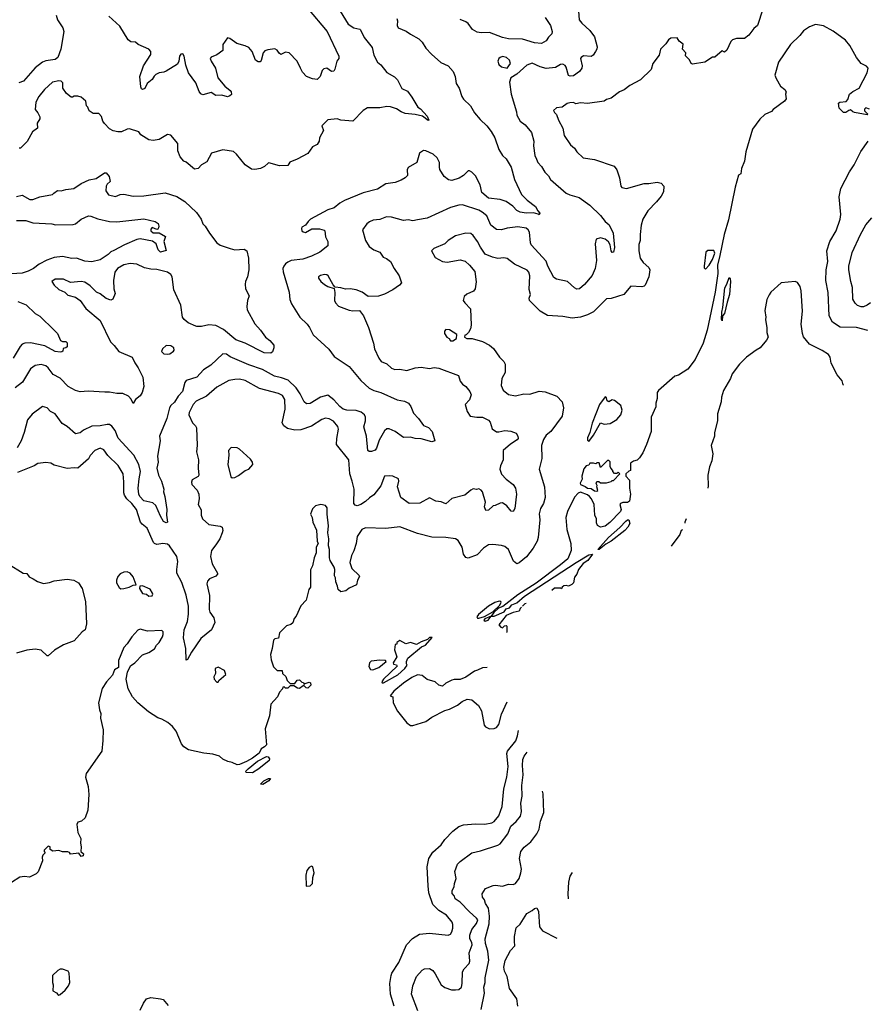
# Model space of a CAD drawing. Extents: x 1678759 to 1859541, y 384609 to 522867.
# Tile 420 of 466: x 1824413 to 1831596, y 449490 to 457835. Entities that reach past the tile are written whole.
import ezdxf

# ---------------------------------------------------------------- set-up
doc = ezdxf.new("R2010")
doc.units = 0

msp = doc.modelspace()

# ---------------------------------------------------------------- linework, layer by layer
at = {"layer": '0CON20XD'}
for points in [[(1830710, 457925), (1830665, 457786.2), (1830635, 457760), (1830593.3, 457705), (1830555, 457676.7), (1830486.6, 457676.6), (1830452.5, 457665), (1830438.8, 457651.2), (1830405, 457577.5), (1830385, 457560), (1830365, 457572.5), (1830305, 457517.5), (1830285, 457516.7), (1830220, 457475), (1830115, 457457.5), (1830103.6, 457463.6), (1830090, 457495), (1830055, 457530), (1830057.5, 457555), (1830031.2, 457585), (1830035, 457627.5), (1830002.3, 457652.3), (1829985, 457682.5), (1829930.5, 457679.5), (1829911.2, 457665), (1829888.8, 457631.2), (1829844.3, 457585.7), (1829831.2, 457535), (1829780, 457465), (1829765.8, 457414.2), (1829675, 457326.7), (1829585, 457276.2), (1829535, 457240), (1829497.3, 457222.7), (1829425, 457171.2), (1829385, 457158.8), (1829365, 457144), (1829225, 457124), (1829165, 457131.2), (1829125, 457123.3), (1829105, 457133.8), (1829075, 457131.2), (1829052.5, 457125), (1829010, 457095), (1828961.7, 457088.3), (1828937.5, 457065), (1828945, 457047.5), (1828962.5, 457032.5), (1828978, 456985), (1829016, 456915), (1829026.7, 456855), (1829080, 456775), (1829115, 456746.2), (1829134.5, 456714.5), (1829187.5, 456665), (1829285, 456651.4), (1829451.2, 456595), (1829472.4, 456562.4), (1829497.5, 456495), (1829506.2, 456425), (1829515, 456413.3), (1829555, 456404.2), (1829705, 456447.1), (1829745, 456445.6), (1829815, 456458), (1829849.7, 456449.7), (1829873.3, 456425), (1829868, 456375), (1829849.7, 456340.3), (1829809.8, 456290.2), (1829735, 456216), (1829692.9, 456145), (1829680, 456095), (1829670.6, 456015), (1829671.4, 455965), (1829660.8, 455930.8), (1829658.8, 455875), (1829670, 455815), (1829697.3, 455777.3), (1829745.6, 455735), (1829754.6, 455714.6), (1829744.8, 455655), (1829714.2, 455585), (1829705, 455575.8), (1829685, 455570.9), (1829592.2, 455577.8), (1829534, 455505), (1829425, 455472.8), (1829385, 455469.4), (1829275, 455359.5), (1829225, 455332.9), (1829165, 455313.1), (1829095, 455306.1), (1829015, 455320.4), (1828885, 455328.5), (1828824.2, 455365), (1828734.4, 455455), (1828731.9, 455475), (1828741.1, 455505), (1828729.7, 455549.7), (1828735.4, 455665.4), (1828728.9, 455695), (1828713.5, 455713.5), (1828605, 455762.9), (1828545, 455810), (1828515, 455818.1), (1828465, 455810), (1828421.1, 455821.1), (1828358.3, 455848.3), (1828317.5, 455907.5), (1828294.2, 455955), (1828255, 456007.5), (1828235, 456022.5), (1828194.3, 456025.7), (1828105, 456004), (1828045, 455963.8), (1828015.8, 455934.2), (1827922.5, 455895), (1827903.3, 455875), (1827935, 455818.8), (1827995, 455786.2), (1828035, 455780), (1828145, 455798.8), (1828187.7, 455787.7), (1828225.6, 455755.6), (1828270.5, 455700.5), (1828282.7, 455612.7), (1828274.2, 455555), (1828260, 455535), (1828202.5, 455507.5), (1828180.9, 455489.1), (1828171.2, 455455), (1828185.8, 455435.8), (1828234.1, 455384.1), (1828239.2, 455245), (1828233.9, 455216.1), (1828216.1, 455183.9), (1828196.4, 455163.6), (1828185, 455160), (1828182.5, 455145), (1828201.7, 455131.7), (1828247, 455133), (1828335, 455106.9), (1828395, 455075.5), (1828427.4, 455047.4), (1828478.1, 454975), (1828515, 454939.2), (1828526.5, 454915), (1828526, 454845), (1828499.2, 454795), (1828492.9, 454735), (1828510, 454695), (1828555, 454657.5), (1828615, 454648.1), (1828685, 454664.2), (1828735, 454661.9), (1828815, 454685.8), (1828865, 454682), (1828965, 454643.3), (1829010, 454595), (1829022, 454545), (1829010, 454475), (1828915, 454345.6), (1828875, 454313.1), (1828851.9, 454278.1), (1828834.4, 454225), (1828838.6, 454115), (1828816.2, 454025), (1828860.6, 453875), (1828866.7, 453785), (1828852.2, 453735), (1828827.8, 453692.2), (1828815.7, 453645.7), (1828820.6, 453595), (1828807.1, 453445), (1828797.7, 453415), (1828763.3, 453355), (1828706.8, 453283.2), (1828645, 453230.4), (1828625, 453223.1), (1828597.3, 453245), (1828555, 453345.6), (1828525, 453369.4), (1828495, 453377.8), (1828422.7, 453387.3), (1828385, 453383.8), (1828345, 453356.2), (1828290, 453300), (1828215, 453271.2), (1828195, 453275.5), (1828173.6, 453305), (1828162.9, 453365), (1828129.6, 453419.6), (1828105, 453435.5), (1828025, 453447.5), (1827905, 453449.1), (1827785, 453480.9), (1827635, 453537.7), (1827515, 453522.7), (1827345, 453528.6), (1827313.8, 453515), (1827272.9, 453455), (1827264.4, 453395), (1827245.5, 453334.5), (1827226, 453295), (1827212, 453235), (1827226.7, 453185), (1827291.2, 453125), (1827293.8, 453115), (1827275.6, 453085), (1827268, 453045), (1827204.1, 453015.9), (1827175.8, 452994.2), (1827135, 452986.7), (1827112.5, 453005), (1827107.5, 453035), (1827091.7, 453071.7), (1827090, 453105), (1827080.5, 453120.5), (1827083.8, 453175), (1827078.8, 453195), (1827045, 453252.5), (1827038.8, 453275), (1827040, 453345), (1827030, 453375), (1827033.8, 453435), (1827025.8, 453485), (1827030.8, 453545), (1827018.6, 453645), (1827018.8, 453698.8), (1827005, 453716.2), (1826965, 453726.7), (1826920, 453715), (1826895, 453690), (1826877.5, 453645), (1826892.5, 453615), (1826897.5, 453575), (1826928, 453508), (1826933.9, 453413.9), (1826942.5, 453395), (1826926.2, 453365), (1826926.2, 453315), (1826908.8, 453275), (1826893.8, 453205), (1826878.8, 453171.2), (1826876.7, 453025), (1826863.8, 453005), (1826840, 452915), (1826795, 452867.5), (1826755, 452780), (1826739.3, 452760.7), (1826727.3, 452722.7), (1826711.7, 452708.3), (1826673.6, 452696.4), (1826615, 452637.5), (1826605, 452593.3), (1826575, 452586.7), (1826563.9, 452576.1), (1826552.5, 452505), (1826537.5, 452455), (1826545, 452410), (1826565, 452350), (1826595, 452320), (1826638.3, 452318.3), (1826640, 452295), (1826669.3, 452269.3), (1826680, 452235), (1826705, 452210), (1826745, 452210), (1826763.3, 452236.7), (1826785, 452240), (1826805, 452220), (1826818.3, 452218.3), (1826825, 452200), (1826831.7, 452208.3), (1826865, 452220), (1826877.5, 452215), (1826880, 452195), (1826855, 452170), (1826841.7, 452171.7), (1826825, 452190), (1826815, 452190), (1826785, 452167.5), (1826768.3, 452168.3), (1826735, 452190), (1826705, 452190), (1826685, 452170), (1826665, 452170), (1826655, 452180), (1826641.7, 452178.3), (1826640, 452165), (1826613.9, 452136.1), (1826597.5, 452095), (1826542.5, 452035), (1826530, 451935), (1826494.1, 451825.9), (1826505, 451690), (1826488.8, 451671.2), (1826460, 451655), (1826442.1, 451617.9), (1826385, 451575.7), (1826335, 451546.5), (1826275, 451522.9), (1826255, 451520.8), (1826215, 451540), (1826176.4, 451546.4), (1826135, 451566.2), (1826105, 451593.3), (1826050.5, 451610.5), (1825975, 451619.2), (1825845, 451646.2), (1825805, 451671.2), (1825785, 451696.7), (1825740, 451805), (1825707.5, 451845), (1825668.3, 451878.3), (1825617.7, 451907.7), (1825585, 451918.8), (1825505, 451970), (1825415, 452044), (1825370, 452095), (1825332, 452165), (1825316.7, 452245), (1825326.7, 452305), (1825351.7, 452358.3), (1825388.8, 452385), (1825455, 452451.2), (1825508.3, 452471.7), (1825555, 452503.3), (1825573.8, 452535), (1825595, 452556.7), (1825623.8, 452605), (1825628.8, 452625), (1825628, 452648), (1825618.3, 452658.3), (1825495, 452652.9), (1825435, 452668.8), (1825415, 452660), (1825363.8, 452605), (1825324.2, 452545), (1825295.8, 452515), (1825250, 452405), (1825250, 452345), (1825216.7, 452325), (1825200.7, 452279.3), (1825148, 452222)], [(1826852, 457932), (1827018.5, 457735), (1827118.6, 457525), (1827117.5, 457505), (1827102, 457485), (1827085, 457416.7), (1827075, 457400), (1827055, 457395.8), (1827015, 457423.3), (1826991.7, 457418.3), (1826976.4, 457403.6), (1826960.8, 457355), (1826935, 457327.5), (1826895, 457332.9), (1826843.8, 457355), (1826810.9, 457390.9), (1826793.8, 457423.8), (1826765.6, 457485), (1826696.7, 457555), (1826665, 457560), (1826625, 457541.2), (1826611.2, 457551.2), (1826595, 457578), (1826575, 457588.1), (1826515, 457581.1), (1826489.7, 457570.3), (1826476.8, 457553.2), (1826460.7, 457489.3), (1826450.7, 457479.3), (1826435, 457476.7), (1826411.2, 457491.2), (1826383.1, 457565), (1826355, 457600), (1826322.5, 457615), (1826253.2, 457633.2), (1826195, 457676.7), (1826175, 457682.5), (1826133.3, 457625), (1826133.3, 457575), (1826082.9, 457537.1), (1826035, 457518.8), (1826028, 457505), (1826035, 457483.3), (1826072.5, 457425), (1826093, 457343), (1826151.3, 457271.3), (1826198, 457235), (1826206.4, 457223.6), (1826207.7, 457202.3), (1826195, 457188.8), (1826175, 457182.5), (1826125.5, 457195.5), (1826075, 457191.4), (1826035, 457217.5), (1825965, 457197.5), (1825947.3, 457207.3), (1825935, 457226.7), (1825905, 457300), (1825844.3, 457385), (1825820.9, 457450.9), (1825808, 457525), (1825795, 457546), (1825777.7, 457542.3), (1825766, 457525), (1825762.9, 457485), (1825751.1, 457458.9), (1825655, 457398.6), (1825635, 457390), (1825595, 457385.7), (1825567.9, 457372.1), (1825552.2, 457357.8), (1825535, 457328), (1825494.3, 457295.7), (1825475, 457252.5), (1825455, 457243.1), (1825445, 457249.2), (1825438.5, 457265), (1825431.4, 457355), (1825463.1, 457445), (1825525, 457540), (1825525.8, 457565), (1825506.7, 457585), (1825417.5, 457625), (1825395.8, 457645.8), (1825355, 457648.8), (1825333.4, 457663.4), (1825261.2, 457781.2), (1825169.4, 457865)], [(1829145.7, 457945), (1829155.7, 457835), (1829177.5, 457805), (1829244.2, 457745), (1829285, 457690), (1829305.7, 457605), (1829304.3, 457585), (1829292.5, 457565), (1829274.4, 457535.6), (1829255.6, 457524.4), (1829192.3, 457527.7), (1829170, 457515), (1829166.7, 457505), (1829180.8, 457445), (1829178, 457425), (1829158, 457395), (1829105, 457360.6), (1829077, 457357), (1829063.1, 457363.1), (1829045, 457433.3), (1829035, 457448), (1829017.3, 457457.3), (1828995, 457454.2), (1828955, 457429.4), (1828875, 457420.9), (1828825, 457435.5), (1828755, 457468.1), (1828710.9, 457449.1), (1828625, 457374), (1828576.4, 457343.6), (1828564.3, 457305), (1828579.4, 457205), (1828624.3, 457055), (1828627.5, 457025), (1828655.8, 456975), (1828696.2, 456945), (1828749.1, 456879.1), (1828770, 456805), (1828768.6, 456765), (1828779.4, 456685), (1828792.2, 456652.2), (1828805, 456624), (1828835, 456590), (1828863.6, 456543.6), (1828895, 456511.2), (1828911.1, 456481.1), (1829045, 456364.3), (1829075, 456350), (1829155, 456327.5), (1829243.7, 456263.7), (1829335, 456175.8), (1829375, 456123.8), (1829407.4, 456097.4), (1829442.9, 456025), (1829453.3, 455905), (1829446.7, 455865), (1829435, 455863.3), (1829426.7, 455875), (1829417, 455927), (1829402, 455952), (1829375.8, 455975), (1829335, 455987.1), (1829299.2, 455975), (1829289.5, 455935), (1829302.2, 455795), (1829289.5, 455725), (1829265, 455666.2), (1829198.5, 455591.5), (1829156.1, 455553.9), (1829135, 455551.2), (1829115, 455563.8), (1829055.5, 455615.5), (1828962.5, 455635), (1828939.8, 455649.8), (1828889.5, 455745), (1828875, 455787.5), (1828747.8, 455927.8), (1828740.6, 455945), (1828732.2, 456035), (1828721.8, 456055), (1828705, 456067.5), (1828635, 456078.6), (1828545, 456067.3), (1828495, 456052.9), (1828455, 456055.7), (1828406.9, 456095), (1828371.9, 456171.9), (1828332.5, 456205), (1828305, 456220.7), (1828165.7, 456265.7), (1828135, 456264.3), (1828065, 456242.5), (1827866.4, 456153.6), (1827785, 456140), (1827745, 456130), (1827705, 456137.5), (1827665, 456133.8), (1827565, 456162.5), (1827523, 456163), (1827465, 456141.8), (1827410, 456135), (1827378.6, 456121.4), (1827355, 456104.2), (1827317.5, 456055), (1827342.9, 455965), (1827373.9, 455913.9), (1827415, 455885.8), (1827465, 455863.8), (1827493.2, 455823.2), (1827521.2, 455811.2), (1827555.7, 455785.7), (1827588, 455725), (1827630, 455665), (1827650, 455605), (1827632.5, 455585), (1827575.5, 455544.5), (1827505, 455508.6), (1827455, 455491.4), (1827365, 455489.4), (1827315, 455526.5), (1827265, 455545.6), (1827215, 455554), (1827175, 455550.8), (1827135, 455562.5), (1827087, 455567), (1827068.8, 455588.8), (1827027.5, 455665), (1827015, 455674), (1826995, 455675.7), (1826963.2, 455666.8), (1826946.7, 455655), (1826946.2, 455645), (1826966.2, 455615), (1826995, 455592), (1827025, 455574.2), (1827077.5, 455557.5), (1827084.1, 455524.1), (1827080, 455455), (1827088.8, 455435), (1827115, 455408), (1827205, 455374.2), (1827235, 455368), (1827291.7, 455371.7), (1827328, 455325), (1827370, 455225), (1827412.7, 455092.7), (1827420, 455045), (1827455.8, 454965), (1827477, 454937), (1827525, 454917.5), (1827565, 454880.8), (1827591.7, 454871.7), (1827635, 454874.4), (1827695, 454863.1), (1827765, 454884.2), (1827815, 454888.8), (1827885, 454878.8), (1827925, 454887.1), (1827965, 454880.6), (1828130.5, 454820.5), (1828145, 454772.5), (1828166.7, 454745), (1828193.8, 454725), (1828228.6, 454685), (1828238, 454655), (1828225.5, 454614.5), (1828188.8, 454575), (1828205.8, 454515), (1828230, 454475), (1828285.9, 454465.9), (1828335.6, 454465.6), (1828385, 454440), (1828399.2, 454425), (1828418.3, 454368.3), (1828455, 454343.2), (1828475, 454341.8), (1828525, 454352.7), (1828576.3, 454346.3), (1828621.9, 454331.9), (1828634, 454305), (1828636.2, 454285), (1828630, 454275), (1828573, 454237), (1828511.1, 454185), (1828511.5, 454105), (1828486.7, 454055), (1828481.5, 454025), (1828495, 453982.9), (1828535, 453940), (1828594.5, 453894.5), (1828614.6, 453864.6), (1828623.5, 453815), (1828608.8, 453691.2), (1828595, 453667.5), (1828578.3, 453668.3), (1828540.8, 453715), (1828505, 453740.8), (1828485, 453738), (1828442.3, 453717.7), (1828425, 453714.3), (1828385, 453677.1), (1828364.4, 453674.4), (1828352.9, 453705), (1828362, 453745), (1828335, 453832.5), (1828325, 453848.8), (1828305, 453857.5), (1828285, 453853.3), (1828255, 453857.5), (1828235, 453847.5), (1828185.6, 453804.4), (1828075, 453776.2), (1828025, 453731.2), (1827985, 453748), (1827940, 453755), (1827885, 453783.3), (1827805, 453736.2), (1827715, 453734), (1827644, 453785), (1827614.4, 453874.4), (1827626.2, 453925), (1827623.6, 453943.6), (1827576.4, 453966.4), (1827545, 453970), (1827503.3, 453965), (1827474.3, 453885), (1827413.2, 453806.8), (1827377.1, 453782.9), (1827345, 453751.9), (1827303.3, 453725), (1827274.1, 453714.1), (1827255, 453720), (1827245.8, 453735.8), (1827248.8, 453855), (1827230.9, 453925)], [(1827106.7, 457945), (1827198.1, 457798.1), (1827245, 457766.9), (1827295, 457756.2), (1827300.5, 457750.5), (1827332.5, 457685), (1827399.3, 457599.3), (1827415.7, 457535.7), (1827446.2, 457475), (1827472.7, 457452.7), (1827525, 457388.8), (1827590.5, 457350.5), (1827616.2, 457325), (1827651.2, 457251.2), (1827699.5, 457229.5), (1827735, 457180)], [(1827610, 457845), (1827615.7, 457825), (1827610.8, 457785), (1827621.2, 457765), (1827689.1, 457739.1), (1827725, 457712), (1827795, 457673.8), (1827823.4, 457643.4), (1827854.5, 457594.5), (1827903.4, 457543.4), (1827982.1, 457472.1), (1828043.1, 457443.1), (1828087.5, 457395), (1828104, 457355), (1828110.8, 457295), (1828137.1, 457255), (1828159.2, 457185), (1828175, 457161.2), (1828233.3, 457105), (1828268.8, 457045), (1828315, 456988.8), (1828371.2, 456935), (1828407.6, 456887.6), (1828439.2, 456835), (1828474, 456735), (1828505, 456683.8), (1828535.4, 456655.4), (1828578.1, 456585), (1828605, 456480), (1828664.3, 456355), (1828715, 456305.8), (1828785, 456253.3), (1828803.9, 456213.9), (1828820, 456195), (1828815, 456180), (1828807.5, 456187.5), (1828767.3, 456197.3), (1828705, 456195.5), (1828655, 456204.5), (1828625, 456219.2), (1828593.4, 456253.4), (1828535, 456294.2), (1828485, 456310.6), (1828385, 456323.1), (1828330.7, 456370.7), (1828314.2, 456434.2), (1828275, 456511.4), (1828245, 456544.3), (1828225, 456554.3), (1828215, 456552.9), (1828175, 456514.2), (1828137.8, 456492.2), (1828075, 456472.1), (1828047.6, 456477.6), (1828010.8, 456505), (1827974.3, 456565), (1827969.4, 456585), (1827971.9, 456625), (1827951.4, 456665), (1827916.2, 456695), (1827855, 456724), (1827835, 456726.2), (1827800, 456705), (1827777.5, 456625), (1827705, 456582.5), (1827696.4, 456563.6), (1827698.8, 456515), (1827680, 456495), (1827645.6, 456474.4), (1827596.4, 456456.4), (1827515, 456444.3), (1827445, 456398.8), (1827325, 456367.1), (1827165, 456302), (1827125, 456280), (1827078.3, 456241.7), (1827025, 456223.8), (1826914.4, 456165.6), (1826878.8, 456145), (1826856.7, 456125), (1826835.9, 456094.1), (1826805, 456076.2), (1826800, 456065), (1826804.2, 456045), (1826815, 456036), (1826835, 456032), (1826888.8, 456061.2), (1826955, 456061.4), (1826992.3, 456052.3), (1827000, 456045), (1827003.8, 455995), (1827024, 455955), (1827025, 455917.5), (1826956.7, 455865), (1826885, 455830.6), (1826813.7, 455806.3), (1826715, 455793.1), (1826685, 455780.9), (1826664.7, 455765.3), (1826651.5, 455745), (1826644.4, 455725), (1826646.8, 455696.8), (1826697.1, 455525), (1826703, 455463), (1826717.9, 455427.9), (1826786.2, 455315), (1826848, 455255), (1826870, 455225), (1826900.8, 455165), (1827032.1, 455042.1), (1827079.4, 454979.4), (1827204, 454895), (1827305, 454777.5), (1827375, 454711.4), (1827415, 454691.1), (1827475, 454675.6), (1827612.6, 454612.6), (1827675, 454600.8), (1827708.8, 454585), (1827728, 454558), (1827751.2, 454501.2), (1827794.1, 454454.1), (1827833.8, 454395), (1827877.6, 454377.6), (1827908.6, 454345), (1827930, 454265), (1827905, 454257.5), (1827815, 454281.8), (1827765, 454284.2), (1827725, 454297.5), (1827665, 454293.3), (1827595, 454345.5), (1827545, 454367.8), (1827525, 454366.7), (1827505, 454349.2), (1827459.4, 454270.6), (1827437.8, 454202.2), (1827425, 454188), (1827395, 454176), (1827375, 454176.2), (1827364.3, 454184.3), (1827352.3, 454305), (1827330, 454385), (1827342.5, 454435), (1827343.3, 454465), (1827334.4, 454485), (1827308.2, 454508.2), (1827265, 454523.4), (1827185.3, 454525.3), (1827154.3, 454535), (1827125, 454556.5), (1827075, 454614.5), (1827025, 454653.1), (1826963.3, 454636.7), (1826875, 454583.3), (1826845, 454580), (1826824.4, 454595), (1826788.8, 454665), (1826755, 454715.5), (1826689.2, 454779.1), (1826630.6, 454800.6), (1826573.1, 454813.1), (1826470.4, 454870.4), (1826355, 454910.8), (1826196.6, 454976.6), (1826165, 455001.4), (1826135, 455004.4), (1826032.8, 454907.2), (1825972, 454868), (1825915, 454804.4), (1825823.8, 454776.2), (1825811.2, 454758.8), (1825792.5, 454685), (1825755.3, 454645), (1825725, 454593.1), (1825694.5, 454565.5), (1825683.2, 454546.8), (1825659.7, 454455), (1825597.5, 454305), (1825604.2, 454265), (1825580, 454135), (1825585.7, 454085.7), (1825575.8, 454035), (1825589.2, 453975), (1825614, 453925), (1825633.8, 453855), (1825632.3, 453832.3), (1825644, 453795), (1825660, 453685), (1825657.5, 453635), (1825666.7, 453575), (1825655, 453570), (1825631.7, 453581.7), (1825605, 453626.2), (1825567.3, 453717.3), (1825540.3, 453740.2), (1825465, 453757.8), (1825430, 453795), (1825422.1, 453815), (1825418.2, 453865), (1825424.5, 453945), (1825436.9, 454005), (1825423.3, 454065), (1825380.4, 454145), (1825248.5, 454288.5), (1825222.1, 454352.1), (1825195, 454391.4), (1825175, 454403.1), (1825155, 454404.4), (1825095, 454392.2), (1825025, 454390.8), (1824955, 454355.5), (1824925, 454333.5), (1824885, 454326.4), (1824816.1, 454386.1), (1824773.8, 454413.8), (1824715, 454493.6), (1824675.4, 454515.4), (1824645, 454544.4), (1824605, 454556.2), (1824517.7, 454492.3), (1824478.9, 454445), (1824451.5, 454335), (1824425.6, 454265), (1824393.1, 454205)], [(1824723.6, 457875), (1824733.3, 457835), (1824778.9, 457765), (1824786.5, 457735), (1824762.9, 457585), (1824737.5, 457515), (1824715, 457497.8), (1824635, 457487.3), (1824607.5, 457475), (1824543.6, 457426.4), (1824445.7, 457315), (1824405, 457300)], [(1828867.5, 457855), (1828911.2, 457785), (1828926, 457735), (1828924, 457715), (1828893.2, 457686.8), (1828875, 457656.2), (1828835, 457632.9), (1828775, 457637.8), (1828675, 457669.4), (1828555, 457673.9), (1828505, 457685.3), (1828395, 457725.5), (1828325, 457723.1), (1828289.1, 457729.1), (1828251.7, 457751.7), (1828213.7, 457803.7), (1828195, 457818.1), (1828145, 457838.1)], [(1831615, 457077.5), (1831585, 457087.5), (1831573, 457077), (1831573, 457063), (1831600, 457035), (1831595, 457030), (1831488.3, 457048.3), (1831473, 457053), (1831455, 457070), (1831440, 457065), (1831415, 457047.5), (1831395, 457050), (1831358.8, 457085), (1831351.4, 457128.6), (1831363.4, 457136.6), (1831416.9, 457143.1), (1831430.3, 457159.7), (1831445, 457203.8), (1831475, 457227.3), (1831525.9, 457254.1), (1831595.5, 457384.5), (1831603.8, 457425), (1831590.7, 457440.7), (1831543.3, 457465), (1831503.8, 457515), (1831447.6, 457617.6), (1831410.9, 457660.9), (1831307.2, 457737.2), (1831225, 457782), (1831156.1, 457793.9), (1831105, 457776), (1831055, 457740), (1831025, 457702), (1830944.5, 457625.5), (1830842.5, 457475), (1830813.8, 457365), (1830822.5, 457337.5), (1830861.2, 457271.2), (1830896.7, 457245), (1830907.5, 457225), (1830902.5, 457205), (1830907.5, 457165), (1830895.9, 457144.1), (1830797.5, 457075), (1830783, 457057), (1830727, 457033), (1830685, 456992), (1830622.9, 456907.1), (1830567.6, 456715), (1830555.3, 456635), (1830530, 456575), (1830525, 456530), (1830505, 456517.5), (1830476.7, 456415), (1830420.8, 456139.2), (1830383.3, 456015), (1830345.4, 455835.4), (1830327.8, 455755), (1830330.2, 455685), (1830307.9, 455525), (1830239.8, 455205), (1830206.5, 455093.5), (1830136.2, 454953.8), (1830075, 454873.8), (1829995, 454822), (1829965, 454813.8), (1829826.4, 454693.6), (1829816.7, 454675), (1829816.7, 454625), (1829803.3, 454585), (1829803.3, 454555), (1829763.3, 454465), (1829763.8, 454345), (1829724.2, 454235.8), (1829693.8, 454165), (1829665, 454122.5), (1829645, 454102.5), (1829615, 454092.5), (1829590, 454075), (1829590, 454015), (1829575, 454010), (1829550, 453985), (1829550, 453965), (1829581.7, 453931.7), (1829580, 453865), (1829590, 453815), (1829580.8, 453755), (1829565, 453744.4), (1829525, 453742.5), (1829505.8, 453734.2), (1829500, 453725), (1829510.6, 453685), (1829505, 453668), (1829415, 453574.3), (1829375, 453542), (1829335, 453533.3), (1829309.3, 453549.3), (1829300.7, 453570.7), (1829300, 453605), (1829287, 453637), (1829282.5, 453725), (1829258.8, 453775), (1829242, 453795), (1829225, 453808.6), (1829165, 453829.2), (1829145, 453823.3), (1829115, 453788.8), (1829055, 453665.8), (1829042.2, 453615), (1829049.2, 453515), (1829082.5, 453395), (1829087.1, 453335), (1829058.1, 453265), (1828996.2, 453213.8), (1828791.1, 453058.9), (1828635, 452960.8), (1828508, 452862), (1828471.7, 452848.3), (1828430, 452810), (1828410, 452780), (1828353.6, 452756.4), (1828347.5, 452745), (1828357.5, 452737.5), (1828382.5, 452745), (1828410, 452780), (1828435, 452780), (1828520, 452815), (1828535, 452842.5), (1828565, 452851.2), (1828584.2, 452875.8), (1828625, 452894), (1828692, 452948), (1829128.1, 453235), (1829235, 453298.1), (1829266.7, 453305), (1829228.8, 453251.2), (1829187.5, 453225), (1829148.8, 453175), (1829133.6, 453136.4), (1829115, 453110), (1829106.7, 453063.3), (1829093, 453047), (1829065, 453032.5), (1829045, 453040), (1829025, 453037.5), (1829010, 453025), (1829005, 453010), (1828997.5, 453017.5), (1828945, 453016), (1828922, 452996.1)], [(1828545, 457423.3), (1828571.2, 457465), (1828565, 457493.3), (1828537.5, 457515), (1828505, 457522), (1828485, 457516.2), (1828473.3, 457505), (1828466.2, 457485), (1828473.8, 457455), (1828495, 457436.2), (1828545, 457423.3)], [(1827735, 457180), (1827786.2, 457095), (1827809.8, 457079.8), (1827865, 457016.7), (1827880, 456985), (1827875, 456980), (1827828, 457018), (1827765, 457032.2), (1827680.7, 457040.7), (1827645, 457053.3), (1827605, 457079.2), (1827555, 457097.1), (1827525, 457099.1), (1827465, 457087.1), (1827362, 457088), (1827324, 457066), (1827235, 456974), (1827134.1, 456984.1), (1827103.6, 456993.6), (1827025, 456987.5), (1826972.5, 456935), (1826987.5, 456895), (1826952.5, 456835), (1826950, 456805), (1826935, 456777.5), (1826893.6, 456756.4), (1826855, 456700), (1826765, 456652), (1826701.7, 456628.3), (1826685, 456600), (1826615, 456597.5), (1826525, 456623.3), (1826519.5, 456620.5), (1826488.1, 456591.9), (1826452.5, 456575), (1826405, 456566), (1826378.8, 456568.8), (1826324.5, 456604.5), (1826250, 456695), (1826225, 456716.7), (1826135, 456731.2), (1826040, 456705), (1825999.3, 456630.7), (1825953.9, 456606.1), (1825925, 456573.3), (1825895, 456567.5), (1825825, 456627.5), (1825805, 456637.5), (1825771.7, 456671.7), (1825753.8, 456725), (1825752.5, 456785), (1825695, 456857.5), (1825665, 456863.3), (1825595, 456820), (1825545, 456810), (1825508.3, 456818.3), (1825463.3, 456845), (1825440.5, 456860.5), (1825423.6, 456883.6), (1825345, 456908.8), (1825325, 456908), (1825275.9, 456884.1), (1825245, 456884), (1825204.2, 456894.2), (1825175, 456911.2), (1825131.2, 456955), (1825118, 456975), (1825106.1, 457016.1), (1825085, 457040), (1825035, 457040), (1825001.7, 457061.7), (1824990, 457095), (1824980, 457105), (1824972.5, 457145), (1824935, 457177.5), (1824905, 457187.5), (1824875, 457187.5), (1824861.7, 457178.3), (1824848.3, 457178.3), (1824809.3, 457209.3), (1824777.5, 457255), (1824779.3, 457299.3), (1824765, 457313.3), (1824744.2, 457315.8), (1824692.5, 457305), (1824622.5, 457245), (1824576.2, 457185), (1824550, 457135), (1824543.6, 457073.6), (1824567.5, 457045), (1824583, 457013), (1824582.5, 456995), (1824560.7, 456959.3), (1824563.3, 456915), (1824522.5, 456885), (1824476.1, 456803.9), (1824420, 456745), (1824410, 456745)], [(1831601.2, 455201.2), (1831505, 455227.5), (1831365, 455229.2), (1831302.4, 455272.4), (1831274.4, 455325), (1831263.7, 455523.7), (1831245.6, 455625.6), (1831248.9, 455715), (1831260.5, 455785), (1831254.4, 455875), (1831278.1, 455955), (1831331.9, 456045), (1831366.6, 456143.4), (1831372.5, 456185), (1831357.5, 456335), (1831370.6, 456405), (1831444, 456546), (1831486.2, 456605), (1831541.5, 456718.5), (1831603.8, 456805)], [(1824385, 456336.5), (1824435, 456347.3), (1824498.3, 456311.7), (1824525, 456311.4), (1824585, 456334.3), (1824690, 456355), (1824702.5, 456365), (1824733.6, 456386.4), (1824765, 456383.3), (1824803.9, 456396.1), (1824872.5, 456405), (1824935, 456446.7), (1825002.5, 456477.5), (1825061.7, 456488.3), (1825133, 456537), (1825147, 456537), (1825172.5, 456505), (1825178.8, 456465), (1825155, 456442.5), (1825146.7, 456425), (1825143.8, 456385), (1825165, 456351.2), (1825225, 456336.2), (1825265, 456354.3), (1825295, 456356.7), (1825375, 456338.5), (1825465, 456342.9), (1825645, 456366.4), (1825745, 456335.5), (1825812, 456295), (1825912.4, 456202.4), (1825950, 456145), (1825965, 456106.2), (1825985.5, 456085.5), (1826022.9, 456025), (1826085, 455944), (1826113.3, 455925), (1826196.4, 455896.4), (1826235, 455884.2), (1826315, 455891.2), (1826336.7, 455875), (1826352.5, 455815), (1826354.3, 455715), (1826344.3, 455655), (1826325.6, 455615), (1826324.5, 455594.5), (1826328, 455555), (1826359.2, 455495), (1826344.3, 455455.7), (1826338.1, 455405), (1826341.4, 455375), (1826407, 455257), (1826455, 455203.8), (1826496.2, 455145), (1826533.3, 455115), (1826566.1, 455076.1), (1826566.7, 455055), (1826555, 455020), (1826541.2, 455008.8), (1826485, 455011.1), (1826324.6, 455094.6), (1826245, 455121.5), (1826139.2, 455209.1), (1826075, 455242.7), (1826015, 455248.1), (1825955, 455234.2), (1825915, 455233.8), (1825905, 455238.8), (1825841.2, 455265), (1825805.8, 455295), (1825793.9, 455313.9), (1825779.1, 455415), (1825719.6, 455545), (1825706.2, 455655), (1825695, 455676.5), (1825665, 455695.5), (1825575, 455716.9), (1825525, 455719.5), (1825470.9, 455730.9), (1825405, 455764), (1825348.8, 455768.8), (1825295, 455756.9), (1825240.8, 455725), (1825220, 455695), (1825206.9, 455625), (1825210.8, 455555), (1825221.2, 455515), (1825202.3, 455467.7), (1825185, 455456.7), (1825145, 455471.2), (1825095, 455512), (1825065, 455526.2), (1825010.2, 455580.2), (1824965, 455609.4), (1824935, 455615.6), (1824845, 455607.3), (1824785, 455635.5), (1824743.1, 455636.9), (1824715, 455636), (1824686.7, 455615), (1824705.8, 455585), (1824745, 455548.6), (1824795, 455526), (1824820.3, 455500.3), (1824885, 455484), (1824924.3, 455454.3), (1824975, 455388), (1825094, 455285), (1825183.7, 455103.7), (1825214.2, 455075), (1825253.7, 455023.7), (1825365, 454975.8), (1825388, 454928), (1825418.1, 454885), (1825455.7, 454805), (1825463.8, 454725), (1825450, 454675), (1825435, 454647.5), (1825393.3, 454615), (1825375, 454583.3), (1825358.7, 454618.7), (1825336.2, 454645), (1825287.4, 454667.4), (1825235, 454666.9), (1825175, 454678.9), (1825135, 454676.9), (1824993.2, 454686.8), (1824925, 454680.8), (1824885, 454691.2), (1824825, 454725.7), (1824755, 454795.5), (1824697.6, 454827.6), (1824655.3, 454885.3), (1824635, 454901.4), (1824595, 454912.5), (1824545, 454904), (1824504.7, 454875.3), (1824436, 454764), (1824374.7, 454715.3)], [(1824385, 456134.4), (1824465, 456132.9), (1824523.6, 456113.6), (1824685.8, 456104.2), (1824717.3, 456097.3), (1824865, 456098.1), (1824885, 456105.6), (1824934.5, 456145.5), (1824995, 456172.5), (1825015, 456170.6), (1825075, 456146.7), (1825174.4, 456124.4), (1825235, 456122.2), (1825465, 456146.9), (1825562.5, 456125), (1825587.5, 456107.5), (1825593.3, 456085), (1825590, 456070), (1825585, 456060), (1825575, 456057.5), (1825535, 456072.5), (1825525, 456060), (1825524.2, 456045), (1825545, 456030), (1825595, 456030), (1825648.3, 455998.3), (1825634.1, 455955.9), (1825655, 455880), (1825605, 455866.2), (1825586, 455885), (1825569.2, 455935), (1825538.7, 455958.7), (1825435, 455977.5), (1825405, 455971.8), (1825302.2, 455927.7), (1825211.2, 455878.8), (1825185, 455867.8), (1825163.5, 455845), (1825095, 455800.8), (1825025, 455783.8), (1824965, 455788.2), (1824895, 455814.4), (1824855, 455812.5), (1824775, 455828.2), (1824705, 455818.9), (1824643.3, 455796.7), (1824578, 455762), (1824531.4, 455725), (1824485.3, 455704.7), (1824435, 455686.1), (1824345, 455682.5)], [(1831624.1, 455435.9), (1831595, 455414.5), (1831565, 455402.1), (1831545, 455401.2), (1831513.9, 455413.9), (1831493.7, 455433.7), (1831475, 455467.5), (1831470.4, 455565), (1831455.4, 455615), (1831438.8, 455715), (1831440, 455745), (1831467.9, 455862.1), (1831537.3, 456015), (1831585, 456097.5), (1831635, 456155.8)], [(1830225, 455720), (1830256.2, 455755), (1830285, 455803.3), (1830304.2, 455855), (1830295, 455878), (1830245, 455878), (1830227.5, 455865), (1830212.5, 455745), (1830213, 455733), (1830225, 455720)], [(1831396.2, 454738.1), (1831391.2, 454741.2), (1831382, 454775), (1831340, 454825), (1831290.8, 454925), (1831282, 454975), (1831267.6, 454997.6), (1831215, 455031.9), (1831105.5, 455085.5), (1831056.6, 455146.6), (1831045.7, 455175), (1831035.6, 455255), (1831047.5, 455365), (1831036.6, 455536.6), (1831028.6, 455575), (1831005, 455606.7), (1830985, 455616.2), (1830865, 455605.7), (1830780, 455525), (1830765, 455503.8), (1830746, 455465), (1830728.3, 455371.7), (1830737.1, 455315), (1830732.9, 455292.9), (1830746.1, 455223.9), (1830744, 455184), (1830756, 455145), (1830742.3, 455117.7), (1830687, 455053), (1830653.3, 455035), (1830573.8, 454975), (1830512, 454915), (1830450.8, 454835), (1830437.5, 454795), (1830378.3, 454691.7), (1830360.8, 454635), (1830357.5, 454595), (1830326.2, 454495), (1830328, 454435), (1830300, 454335), (1830302.5, 454305), (1830273.8, 454225), (1830286.7, 454155), (1830280, 454095), (1830260, 454045), (1830244, 453975), (1830248.8, 453885), (1830245.3, 453864.5)], [(1830365, 455282.5), (1830360, 455295), (1830364.4, 455355), (1830373.1, 455396.9), (1830387.6, 455562.4), (1830406.6, 455593.4), (1830425, 455650), (1830435, 455640), (1830437.5, 455615), (1830428.9, 455505), (1830407.7, 455442.3), (1830386, 455345), (1830370, 455325), (1830365, 455282.5)], [(1824397.6, 455447.6), (1824468.7, 455418.7), (1824545, 455344.3), (1824585, 455322.5), (1824705, 455204), (1824734.2, 455174.2), (1824760, 455115), (1824775, 455106.7), (1824805, 455106.7), (1824816.7, 455095), (1824815, 455062.5), (1824805, 455053.3), (1824781.7, 455048.3), (1824777.5, 455025), (1824770.7, 455019.3), (1824755, 455016.2), (1824715, 455023.5), (1824625, 455071.8), (1824505, 455097.6), (1824455.3, 455094.7), (1824435, 455084.6), (1824416.2, 455065), (1824357.1, 454965)], [(1828085, 455113.3), (1828116.1, 455133.9), (1828116.7, 455166.7), (1828055, 455206.7), (1828025, 455210), (1828012.5, 455195), (1828012.5, 455175), (1828033.3, 455145), (1828053, 455133), (1828063.6, 455113.6), (1828085, 455113.3)], [(1825665, 454999.2), (1825685, 455004.3), (1825716, 455025), (1825722, 455035), (1825718.8, 455055), (1825695, 455071.2), (1825655, 455073.8), (1825623.3, 455045), (1825615, 455022.5), (1825635, 455002), (1825665, 454999.2)], [(1827230.9, 453925), (1827210.8, 453985), (1827202.9, 454105), (1827098.6, 454235), (1827099.4, 454285), (1827115.7, 454365), (1827108.6, 454388.6), (1827071.9, 454431.9), (1827035, 454453.5), (1827005, 454457.5), (1826975, 454446.7), (1826885, 454390.4), (1826795, 454359.6), (1826745, 454356.2), (1826681.4, 454371.4), (1826652.2, 454392.2), (1826638.7, 454418.7), (1826663.2, 454535), (1826659.6, 454615), (1826640.2, 454650.2), (1826606.5, 454666.5), (1826445, 454708.4), (1826325, 454777.9), (1826275, 454787.1), (1826235, 454786.4), (1826185, 454776.1), (1826085, 454721.1), (1825995, 454645.6), (1825907.4, 454602.6), (1825884.5, 454575), (1825850.6, 454505), (1825846.9, 454485), (1825877.9, 454417.9), (1825903, 454393), (1825910.8, 454375), (1825916.5, 454225), (1825912.5, 454172.5), (1825928.8, 454105), (1825924.3, 454035), (1825932, 453975), (1825925.6, 453964.4), (1825875.7, 453934.3), (1825869.2, 453915), (1825872, 453895), (1825916.3, 453846.3), (1825931.4, 453815), (1825934.3, 453775), (1825926, 453725), (1825950.5, 453680.5), (1825950.8, 453635), (1825963.2, 453603.2), (1826015.6, 453555.6), (1826113.2, 453543.2), (1826128, 453535), (1826134.4, 453505), (1826130, 453485), (1826108.5, 453435), (1826076.7, 453385), (1826039.6, 453335), (1826030, 453285), (1826044.1, 453224.1), (1826090, 453145), (1826090, 453135), (1826075, 453119.2), (1826020.8, 453095), (1826004.6, 453075.4), (1825998.5, 453055), (1826022.2, 452955), (1826018.1, 452835), (1826025, 452813.8), (1826057.8, 452765), (1826065.8, 452725), (1826038, 452665), (1825948.7, 452591.3), (1825868.9, 452475), (1825835, 452411.2), (1825825, 452407.5), (1825822.2, 452505), (1825801.9, 452595), (1825807.8, 452665), (1825834.7, 452735), (1825844.8, 452795.2), (1825842.6, 452865), (1825823, 452957), (1825788.4, 453065), (1825745.8, 453145), (1825744.1, 453175), (1825753.7, 453243.7), (1825744.7, 453285), (1825682.1, 453375), (1825665, 453390.4), (1825625, 453396.6), (1825575, 453386.4), (1825555, 453394.5), (1825546.4, 453405), (1825494.4, 453524.4), (1825450.2, 453560.2), (1825437.7, 453577.7), (1825403.1, 453685), (1825363.5, 453735), (1825320, 453775), (1825300, 453805), (1825294.7, 453825), (1825296.9, 453916.9), (1825289.6, 453985), (1825246.3, 454056.4), (1825160.5, 454140.5), (1825125, 454189.2), (1825095, 454204), (1825050, 454185), (1825009.5, 454140.5), (1824995.7, 454114.3), (1824905, 454033.3), (1824875, 454036.7), (1824815, 454030), (1824705, 454060), (1824677, 454077), (1824635, 454083.3), (1824566.1, 454073.9), (1824535.9, 454054.1), (1824395, 453996.2)], [(1829235, 454260), (1829276.2, 454315), (1829335, 454417.5), (1829365, 454407.5), (1829417, 454413), (1829473, 454447), (1829507.5, 454485), (1829520, 454525), (1829506.7, 454565), (1829455, 454607.5), (1829435, 454612.5), (1829405, 454596.7), (1829392.5, 454605), (1829385, 454630), (1829375, 454637.5), (1829326.2, 454575), (1829265, 454416.7), (1829244.1, 454335.9), (1829225, 454290), (1829225, 454270), (1829235, 454260)], [(1826215, 453951.2), (1826235, 453954), (1826268.8, 453971.2), (1826325, 454013.3), (1826355, 454026.2), (1826390, 454065), (1826386.7, 454085), (1826369.5, 454109.5), (1826275.8, 454195.8), (1826255, 454206.7), (1826205, 454210), (1826182, 454185), (1826184.2, 454145), (1826175.8, 454065), (1826201.7, 453961.7), (1826215, 453951.2)], [(1829305, 453840), (1829312.5, 453845), (1829303.3, 453875), (1829307, 453887), (1829297.5, 453905), (1829305, 453920), (1829321.7, 453921.7), (1829335, 453910), (1829385, 453910), (1829425, 453920), (1829435, 453930), (1829445, 453930), (1829500, 453985), (1829485, 454000), (1829475, 453990), (1829455, 453990), (1829440, 454005), (1829440, 454015), (1829423, 454033), (1829418.3, 454048.3), (1829417, 454087), (1829405, 454100), (1829395, 454100), (1829335, 454040), (1829325, 454080), (1829305, 454080), (1829295, 454070), (1829275, 454077.5), (1829245, 454077.5), (1829235, 454060), (1829215, 454052.5), (1829192.7, 454027.3), (1829177.5, 453965), (1829179.3, 453940.7), (1829161.7, 453908.3), (1829166.2, 453895), (1829205, 453879.4), (1829225, 453864.4), (1829255, 453862), (1829285, 453842), (1829305, 453840)], [(1829325, 453344), (1829312.5, 453345), (1829403.6, 453446.4), (1829499.1, 453530.9), (1829549.2, 453585), (1829565, 453595.7), (1829576.7, 453595), (1829582.5, 453565), (1829567.5, 453535), (1829542, 453505), (1829424.3, 453415), (1829379.1, 453390.9), (1829325, 453344)], [(1830061.4, 453605.2), (1830048.8, 453575), (1830049.5, 453569.1)], [(1830030.8, 453512.2), (1830018.8, 453505), (1830007.3, 453472.7), (1829934.9, 453373.6)], [(1824315, 453222.5), (1824443, 453143), (1824475, 453140), (1824494, 453114), (1824526.1, 453096.1), (1824565, 453074), (1824616.1, 453056.1), (1824665.7, 453064.3), (1824705, 453080), (1824815, 453092.9), (1824872.5, 453085), (1824911.2, 453061.2), (1824941.2, 453015), (1824970, 452905), (1824979.2, 452715), (1824968.8, 452665), (1824943, 452647), (1824875, 452570), (1824785, 452536.7), (1824707.3, 452492.7), (1824655, 452442.5), (1824645, 452442.5), (1824595, 452491.2), (1824545, 452500), (1824475, 452490), (1824385, 452465.8)], [(1825270.7, 453010.7), (1825295, 453013.3), (1825340, 453025), (1825375, 453043.3), (1825400, 453045), (1825375, 453113.3), (1825348.8, 453145), (1825325, 453155.8), (1825295, 453153.8), (1825265, 453138.8), (1825244.3, 453115.7), (1825232.5, 453085), (1825232.7, 453062.7), (1825255, 453022.5), (1825270.7, 453010.7)], [(1825508.3, 452948.3), (1825535, 452953.3), (1825542.5, 452965), (1825540, 452975), (1825518.3, 453008.3), (1825455, 453037.5), (1825430, 453035), (1825427.5, 453015), (1825455, 452972.5), (1825487, 452967), (1825508.3, 452948.3)], [(1828293, 452763), (1828305, 452763.3), (1828352, 452778), (1828423, 452817), (1828478.8, 452871.2), (1828492.5, 452895), (1828490, 452905), (1828476.7, 452906.7), (1828440, 452895), (1828385.8, 452865), (1828301.2, 452795), (1828287.5, 452775), (1828293, 452763)], [(1828665.8, 452856.3), (1828653.8, 452845), (1828645, 452822.5), (1828595, 452811.2), (1828536.7, 452785), (1828472.5, 452705), (1828490, 452685), (1828505, 452680), (1828521.7, 452698.3), (1828535, 452700), (1828540, 452695), (1828540, 452645), (1828543.4, 452642.3)], [(1828704.9, 452886.9), (1828695, 452883.8), (1828675.4, 452865.4)], [(1827495, 452214.6), (1827616.6, 452283.4), (1827676, 452335), (1827697.5, 452365), (1827690, 452375), (1827690, 452395), (1827702.5, 452425), (1827819.3, 452520.7), (1827852.5, 452535), (1827908.3, 452598.3), (1827885, 452597.5), (1827868.3, 452581.7), (1827815, 452562.5), (1827775, 452540), (1827725, 452555.6), (1827685, 452543.8), (1827635, 452572.5), (1827610, 452555), (1827608.3, 452541.7), (1827595, 452540), (1827588.1, 452495), (1827610, 452435), (1827577.5, 452385), (1827581.7, 452371.7), (1827607, 452367), (1827612.5, 452355), (1827495.6, 452245), (1827482.9, 452222.9), (1827483.8, 452215), (1827495, 452214.6)], [(1826095, 452220), (1826100, 452235), (1826160, 452285), (1826149.3, 452319.3), (1826095, 452347.5), (1826070, 452335), (1826072.5, 452295), (1826057.5, 452265), (1826060, 452245), (1826085, 452220), (1826095, 452220)], [(1827405, 452324.3), (1827456.4, 452343.6), (1827520, 452395), (1827512.5, 452402.5), (1827465, 452406), (1827391.7, 452398.3), (1827376.4, 452383.6), (1827371.7, 452351.7), (1827385, 452326.7), (1827405, 452324.3)], [(1828373.6, 452345.1), (1828335, 452341.2), (1828293, 452323), (1828267.3, 452312.7), (1828195, 452263.3), (1828145, 452242.5), (1828095, 452242.5), (1828075, 452236.7), (1828025, 452212.5), (1827995, 452187.5), (1827963.9, 452193.9), (1827933.6, 452223.6), (1827865, 452243.3), (1827825, 452277.5), (1827785, 452282.5), (1827735, 452258.6), (1827665, 452213.1), (1827582.5, 452145), (1827554, 452105), (1827576.7, 452095), (1827578.6, 452045), (1827613.8, 451975), (1827695, 451876.7), (1827726.4, 451853.6), (1827745, 451853.3), (1827855, 451888), (1827905, 451923.8), (1828015, 451981.2), (1828055, 451991.2), (1828122.5, 452025), (1828164.2, 452055.8), (1828205, 452076.2), (1828245, 452070), (1828302.5, 452022.5), (1828325.8, 451975.8), (1828350, 451855), (1828361.2, 451841.2), (1828395, 451824), (1828435, 451826.2), (1828455, 451836.7), (1828475, 451860), (1828495, 451950), (1828544.2, 452054.5)], [(1825148, 452222), (1825112.7, 452167.3), (1825080, 452045), (1825090, 451985), (1825101.2, 451955), (1825098, 451915), (1825120, 451815), (1825118.8, 451725), (1825108.8, 451635), (1824976.2, 451445), (1824970, 451415), (1824992, 451335), (1824998, 451268), (1824989.2, 451135), (1824969.2, 451070.8), (1824938.3, 451041.7), (1824907, 451033), (1824896.4, 451013.6), (1824906.2, 450945), (1824932.5, 450895), (1824927.5, 450855), (1824933.3, 450825), (1824930, 450785), (1824952.5, 450765), (1824951.7, 450748.3), (1824935, 450742.5), (1824915, 450770), (1824842.5, 450762.5), (1824836.4, 450776.4), (1824821.7, 450781.7), (1824777, 450783), (1824745, 450793.3), (1824695, 450787.5), (1824671.7, 450801.7), (1824670, 450825), (1824655, 450830), (1824620, 450795), (1824620, 450785), (1824630, 450775), (1824610, 450755), (1824603, 450737), (1824607.5, 450705), (1824568.3, 450611.7), (1824553.6, 450596.4), (1824495, 450566.7), (1824455, 450573.3), (1824415, 450566.2), (1824345, 450521.2)], [(1827585.7, 449475), (1827554.5, 449574.5), (1827549.5, 449665), (1827560, 449735), (1827567.1, 449755), (1827626.9, 449845), (1827692.5, 449995), (1827741.4, 450048.6), (1827800, 450085), (1827885, 450092.5), (1828045, 450076), (1828065, 450083.8), (1828075.8, 450105), (1828084.2, 450135.8), (1828084.4, 450165), (1828077.1, 450185), (1828030, 450245), (1827964.7, 450284.7), (1827915, 450335.8), (1827880.9, 450435), (1827874.7, 450495), (1827867.5, 450655), (1827881.1, 450725), (1827915, 450778), (1827985, 450842), (1828014.7, 450885.3), (1828082.7, 450957.3), (1828135, 450995.6), (1828175, 451011.8), (1828275, 451020.6), (1828355, 451015.7), (1828415, 451028.6), (1828435, 451039.2), (1828475, 451086.2), (1828502.7, 451165), (1828515.5, 451315.5), (1828542.7, 451415), (1828551.4, 451505), (1828540, 451615), (1828548.1, 451635), (1828618.1, 451721.9), (1828632.8, 451765), (1828640.3, 451811.8)], [(1826385, 451453), (1826333.3, 451455), (1826330, 451465), (1826349.2, 451485), (1826429.1, 451550.9), (1826505, 451591.2), (1826517.7, 451587.7), (1826529.1, 451569.1), (1826526.2, 451555), (1826439.2, 451485), (1826385, 451453)], [(1827788, 449435), (1827734.6, 449575), (1827743.8, 449646.2), (1827774.5, 449725), (1827825, 449778), (1827845, 449790), (1827885, 449792.5), (1827915, 449775.8), (1827935, 449748.8), (1827984.3, 449655), (1828015, 449631.4), (1828072.6, 449612.6), (1828105, 449611.1), (1828135, 449615.7), (1828157.5, 449635), (1828163.2, 449666.8), (1828164.5, 449765), (1828179.1, 449790.9), (1828222.5, 449835), (1828229.1, 449855), (1828221.2, 449925), (1828248.2, 449995), (1828245.4, 450015), (1828227.3, 450045), (1828228.8, 450075), (1828246.2, 450125), (1828284.3, 450175), (1828294.3, 450205), (1828285, 450220.8), (1828223.7, 450273.7), (1828146.7, 450356.7), (1828102.9, 450385), (1828096.9, 450405), (1828079.1, 450429.1), (1828078.2, 450455), (1828094.6, 450485), (1828097.1, 450515), (1828111.9, 450555), (1828100, 450615), (1828123.6, 450676.4), (1828145, 450700), (1828245, 450774), (1828318.7, 450791.3), (1828465, 450838.8), (1828485, 450850.4), (1828550.8, 450935), (1828575, 451000.5), (1828621.7, 451038.3), (1828656, 451085), (1828665.3, 451125.3), (1828661.1, 451195), (1828670, 451255), (1828668.2, 451345), (1828679.1, 451435), (1828673.1, 451515), (1828676, 451565), (1828687.7, 451592.3), (1828713.4, 451627.4)], [(1826475, 451354.2), (1826453.3, 451355), (1826480.8, 451385), (1826522.5, 451405), (1826537.5, 451405), (1826523.8, 451385), (1826475, 451354.2)], [(1828325, 449447.1), (1828351.5, 449585), (1828347.8, 449635), (1828356.9, 449675), (1828356.9, 449715), (1828387.9, 449865), (1828380.9, 449940.9), (1828360, 450005), (1828359.2, 450045), (1828391.8, 450171.8), (1828395.8, 450235.8), (1828386.8, 450305), (1828360, 450345), (1828353.1, 450375), (1828335, 450398.8), (1828332.2, 450425), (1828359.7, 450470.3), (1828425, 450495.7), (1828445, 450500), (1828505, 450491.5), (1828555, 450508.2), (1828595, 450505.5), (1828615, 450513.5), (1828646.4, 450555), (1828660.9, 450605), (1828664.5, 450635.5), (1828650, 450725), (1828660.8, 450785), (1828688.3, 450821.7), (1828745, 450867.5), (1828794.6, 450935), (1828815.3, 450975), (1828827.3, 451042.7), (1828855.3, 451114.7), (1828848.5, 451275), (1828845, 451295.1)], [(1826845, 450490), (1826875, 450493.3), (1826893.8, 450515), (1826896.4, 450563.6), (1826907.5, 450605), (1826897.5, 450655), (1826885, 450660), (1826865, 450650), (1826846.7, 450625), (1826837, 450583), (1826840, 450495), (1826845, 450490)], [(1829094.5, 450606.5), (1829076.5, 450575), (1829063.6, 450525), (1829058.6, 450425), (1829061, 450383.9)], [(1828634.4, 449475), (1828625.4, 449535), (1828564.5, 449625), (1828543.3, 449725), (1828520.7, 449770.7), (1828514.7, 449804.7), (1828528, 449862), (1828573.3, 449946.7), (1828610, 449985), (1828606.7, 450025), (1828605.7, 450065), (1828621.7, 450138.3), (1828655, 450170), (1828710.3, 450259.7), (1828756.1, 450283.9), (1828775, 450302.5), (1828795, 450307.5), (1828810, 450275), (1828817.3, 450147.3), (1828842.4, 450112.4), (1828964.7, 450050.8)], [(1824745, 449567.5), (1824755, 449572.5), (1824799.3, 449610.7), (1824827.5, 449645), (1824838.8, 449675), (1824833, 449753), (1824825, 449770), (1824775, 449787.5), (1824755, 449787.5), (1824735, 449777.5), (1824690, 449735), (1824690, 449675), (1824696.7, 449655), (1824693.3, 449605), (1824726.4, 449586.4), (1824735, 449572.5), (1824745, 449567.5)], [(1825435, 449440), (1825461.7, 449498.3), (1825487.5, 449535), (1825525, 449547.5), (1825606.4, 449536.4), (1825629.3, 449529.3), (1825670.5, 449480.5)]]:
    msp.add_lwpolyline(points, dxfattribs=at)

doc.saveas('drawing.dxf')
